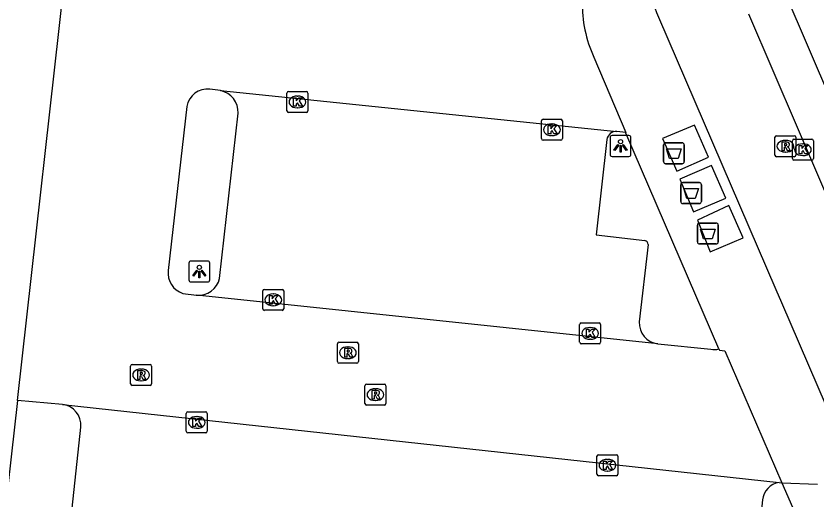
# Model space of a CAD drawing. Extents: x 162026 to 163499, y 387297 to 388169.
# Drawn here: x 162144.4 to 162182.63, y 387747.01 to 387770.1 of the extents above; entities that cross this region are included whole.
import ezdxf

# ---------------------------------------------------------------- set-up
doc = ezdxf.new("R2010")
doc.units = 0
for name, color, linetype in [('IMGEO_Afval_apart_plaats', 7, 'Continuous'), ('IMGEO_Kolk', 7, 'Continuous'), ('IMGEO_Lichtpunt', 7, 'Continuous'), ('IMGEO_Pand', 7, 'Continuous'), ('IMGEO_Parkeervlak_open', 7, 'Continuous'), ('IMGEO_Rijbaan_lokaal_open', 7, 'Continuous'), ('IMGEO_Rioolput', 7, 'Continuous'), ('IMGEO_Voetpad_gesloten', 7, 'Continuous'), ('IMGEO_Voetpad_open', 7, 'Continuous')]:
    doc.layers.add(name, color=color, linetype=linetype)

msp = doc.modelspace()

# ---------------------------------------------------------------- linework, layer by layer
at = {"layer": 'IMGEO_Afval_apart_plaats'}
for p, q in [((162175.305, 387763.15), (162175.305, 387763.95)), ((162175.305, 387763.95), (162175.305, 387763.15)), ((162175.405, 387764.05), (162176.195, 387764.05)), ((162176.195, 387764.05), (162175.405, 387764.05)), ((162176.295, 387763.95), (162176.295, 387763.15)), ((162176.295, 387763.15), (162176.295, 387763.95)), ((162176.195, 387763.05), (162175.405, 387763.05)), ((162175.405, 387763.05), (162176.195, 387763.05)), ((162176.124, 387761.249), (162176.124, 387762.049)), ((162176.124, 387762.049), (162176.124, 387761.249)), ((162176.224, 387762.149), (162177.014, 387762.149)), ((162177.014, 387762.149), (162176.224, 387762.149)), ((162177.114, 387762.049), (162177.114, 387761.249)), ((162177.114, 387761.249), (162177.114, 387762.049)), ((162177.014, 387761.149), (162176.224, 387761.149)), ((162176.224, 387761.149), (162177.014, 387761.149)), ((162176.925, 387759.322), (162176.925, 387760.122)), ((162176.925, 387760.122), (162176.925, 387759.322)), ((162177.025, 387760.222), (162177.815, 387760.222)), ((162177.815, 387760.222), (162177.025, 387760.222)), ((162177.915, 387760.122), (162177.915, 387759.322)), ((162177.915, 387759.322), (162177.915, 387760.122)), ((162177.815, 387759.222), (162177.025, 387759.222)), ((162177.025, 387759.222), (162177.815, 387759.222))]:
    msp.add_line(p, q, dxfattribs=at)
for points in [[(162175.448, 387763.764), (162176.152, 387763.764), (162176.003, 387763.294), (162175.597, 387763.294), (162175.448, 387763.764)], [(162176.267, 387761.863), (162176.971, 387761.863), (162176.822, 387761.393), (162176.416, 387761.393), (162176.267, 387761.863)], [(162177.068, 387759.936), (162177.772, 387759.936), (162177.623, 387759.466), (162177.217, 387759.466), (162177.068, 387759.936)]]:
    msp.add_lwpolyline(points, dxfattribs=at)
for centre, start, end in [((162175.405, 387763.95), 90, 180), ((162175.405, 387763.95), 90, 180), ((162176.195, 387763.95), 0, 90), ((162176.195, 387763.95), 360, 90), ((162175.405, 387763.15), 180, 270), ((162175.405, 387763.15), 180, 270), ((162176.195, 387763.15), 270, 0), ((162176.195, 387763.15), 270, 0), ((162176.224, 387762.049), 90, 180), ((162176.224, 387762.049), 90, 180), ((162177.014, 387762.049), 0, 90), ((162177.014, 387762.049), 360, 90), ((162176.224, 387761.249), 180, 270), ((162176.224, 387761.249), 180, 270), ((162177.014, 387761.249), 270, 0), ((162177.014, 387761.249), 270, 0), ((162177.025, 387760.122), 90, 180), ((162177.025, 387760.122), 90, 180), ((162177.815, 387760.122), 0, 90), ((162177.815, 387760.122), 360, 90), ((162177.025, 387759.322), 180, 270), ((162177.025, 387759.322), 180, 270), ((162177.815, 387759.322), 270, 0), ((162177.815, 387759.322), 270, 0)]:
    msp.add_arc(centre, 0.1, start, end, dxfattribs=at)
at = {"layer": 'IMGEO_Kolk'}
for p, q in [((162157.327, 387765.572), (162157.327, 387766.424)), ((162157.402, 387766.498), (162158.254, 387766.498)), ((162158.328, 387766.424), (162158.328, 387765.572)), ((162157.815, 387766.278), (162157.84, 387766.278)), ((162157.838, 387765.718), (162157.813, 387765.718)), ((162158.254, 387765.498), (162157.402, 387765.498)), ((162169.478, 387764.247), (162169.478, 387765.099)), ((162169.553, 387765.173), (162170.405, 387765.173)), ((162169.966, 387764.953), (162169.991, 387764.953)), ((162170.479, 387765.099), (162170.479, 387764.247)), ((162170.405, 387764.173), (162169.553, 387764.173)), ((162169.989, 387764.393), (162169.964, 387764.393)), ((162181.457, 387763.295), (162181.457, 387764.147)), ((162181.532, 387764.221), (162182.384, 387764.221)), ((162182.458, 387764.147), (162182.458, 387763.295)), ((162181.945, 387764.001), (162181.97, 387764.001)), ((162181.968, 387763.441), (162181.943, 387763.441)), ((162182.384, 387763.221), (162181.532, 387763.221)), ((162156.176, 387756.13), (162156.176, 387756.982)), ((162156.251, 387757.056), (162157.103, 387757.056)), ((162156.664, 387756.836), (162156.689, 387756.836)), ((162157.177, 387756.982), (162157.177, 387756.13)), ((162157.103, 387756.056), (162156.251, 387756.056)), ((162156.687, 387756.276), (162156.662, 387756.276)), ((162171.301, 387754.531), (162171.301, 387755.383)), ((162171.376, 387755.457), (162172.228, 387755.457)), ((162172.302, 387755.383), (162172.302, 387754.531)), ((162171.789, 387755.237), (162171.814, 387755.237)), ((162171.812, 387754.677), (162171.787, 387754.677)), ((162172.228, 387754.457), (162171.376, 387754.457)), ((162152.522, 387750.285), (162152.522, 387751.137)), ((162152.597, 387751.211), (162153.449, 387751.211)), ((162153.523, 387751.137), (162153.523, 387750.285)), ((162153.01, 387750.991), (162153.035, 387750.991)), ((162153.033, 387750.431), (162153.008, 387750.431)), ((162153.449, 387750.211), (162152.597, 387750.211)), ((162172.201, 387749.165), (162173.053, 387749.165)), ((162172.126, 387748.239), (162172.126, 387749.091)), ((162172.614, 387748.945), (162172.639, 387748.945)), ((162173.127, 387749.091), (162173.127, 387748.239)), ((162173.053, 387748.165), (162172.201, 387748.165)), ((162172.637, 387748.385), (162172.612, 387748.385))]:
    msp.add_line(p, q, dxfattribs=at)
for points in [[(162157.327, 387765.572), (162157.327, 387766.424)], [(162157.402, 387766.498), (162158.254, 387766.498)], [(162158.328, 387766.424), (162158.328, 387765.572)], [(162157.648, 387766.198), (162157.771, 387766.198), (162157.771, 387766.047), (162157.901, 387766.198), (162158.065, 387766.198), (162157.919, 387766.047), (162158.072, 387765.798), (162157.92, 387765.798), (162157.835, 387765.962), (162157.771, 387765.895), (162157.771, 387765.798), (162157.648, 387765.798), (162157.648, 387766.198)], [(162158.254, 387765.498), (162157.402, 387765.498)], [(162169.478, 387764.247), (162169.478, 387765.099)], [(162169.553, 387765.173), (162170.405, 387765.173)], [(162169.799, 387764.873), (162169.922, 387764.873), (162169.922, 387764.722), (162170.052, 387764.873), (162170.216, 387764.873), (162170.07, 387764.722), (162170.223, 387764.473), (162170.071, 387764.473), (162169.986, 387764.637), (162169.922, 387764.57), (162169.922, 387764.473), (162169.799, 387764.473), (162169.799, 387764.873)], [(162170.479, 387765.099), (162170.479, 387764.247)], [(162170.405, 387764.173), (162169.553, 387764.173)], [(162181.457, 387763.295), (162181.457, 387764.147)], [(162181.532, 387764.221), (162182.384, 387764.221)], [(162182.458, 387764.147), (162182.458, 387763.295)], [(162181.778, 387763.921), (162181.901, 387763.921), (162181.901, 387763.77), (162182.031, 387763.921), (162182.195, 387763.921), (162182.049, 387763.77), (162182.202, 387763.521), (162182.05, 387763.521), (162181.965, 387763.685), (162181.901, 387763.618), (162181.901, 387763.521), (162181.778, 387763.521), (162181.778, 387763.921)], [(162182.384, 387763.221), (162181.532, 387763.221)], [(162156.176, 387756.13), (162156.176, 387756.982)], [(162156.251, 387757.056), (162157.103, 387757.056)], [(162157.177, 387756.982), (162157.177, 387756.13)], [(162156.497, 387756.756), (162156.62, 387756.756), (162156.62, 387756.605), (162156.75, 387756.756), (162156.914, 387756.756), (162156.768, 387756.605), (162156.921, 387756.356), (162156.769, 387756.356), (162156.684, 387756.52), (162156.62, 387756.453), (162156.62, 387756.356), (162156.497, 387756.356), (162156.497, 387756.756)], [(162157.103, 387756.056), (162156.251, 387756.056)], [(162171.301, 387754.531), (162171.301, 387755.383)], [(162171.376, 387755.457), (162172.228, 387755.457)], [(162172.302, 387755.383), (162172.302, 387754.531)], [(162171.622, 387755.157), (162171.745, 387755.157), (162171.745, 387755.006), (162171.875, 387755.157), (162172.039, 387755.157), (162171.893, 387755.006), (162172.046, 387754.757), (162171.894, 387754.757), (162171.809, 387754.921), (162171.745, 387754.854), (162171.745, 387754.757), (162171.622, 387754.757), (162171.622, 387755.157)], [(162172.228, 387754.457), (162171.376, 387754.457)], [(162152.522, 387750.285), (162152.522, 387751.137)], [(162152.597, 387751.211), (162153.449, 387751.211)], [(162153.523, 387751.137), (162153.523, 387750.285)], [(162152.843, 387750.911), (162152.966, 387750.911), (162152.966, 387750.76), (162153.096, 387750.911), (162153.26, 387750.911), (162153.114, 387750.76), (162153.267, 387750.511), (162153.115, 387750.511), (162153.03, 387750.675), (162152.966, 387750.608), (162152.966, 387750.511), (162152.843, 387750.511), (162152.843, 387750.911)], [(162153.449, 387750.211), (162152.597, 387750.211)], [(162172.201, 387749.165), (162173.053, 387749.165)], [(162172.126, 387748.239), (162172.126, 387749.091)], [(162172.447, 387748.865), (162172.57, 387748.865), (162172.57, 387748.714), (162172.7, 387748.865), (162172.864, 387748.865), (162172.718, 387748.714), (162172.871, 387748.465), (162172.719, 387748.465), (162172.634, 387748.629), (162172.57, 387748.562), (162172.57, 387748.465), (162172.447, 387748.465), (162172.447, 387748.865)], [(162173.127, 387749.091), (162173.127, 387748.239)], [(162173.053, 387748.165), (162172.201, 387748.165)]]:
    msp.add_lwpolyline(points, dxfattribs=at)
for centre, start, end in [((162157.404, 387766.422), 91.552, 178.448), ((162157.404, 387766.422), 91.552, 178.448), ((162158.252, 387766.422), 1.552, 88.448), ((162158.252, 387766.422), 1.552, 88.448), ((162157.404, 387765.574), 181.552, 268.448), ((162157.404, 387765.574), 181.552, 268.448), ((162158.252, 387765.574), 271.552, 358.448), ((162158.252, 387765.574), 271.552, 358.448), ((162169.555, 387765.097), 91.552, 178.448), ((162169.555, 387765.097), 91.552, 178.448), ((162170.403, 387765.097), 1.552, 88.448), ((162170.403, 387765.097), 1.552, 88.448), ((162169.555, 387764.249), 181.552, 268.448), ((162169.555, 387764.249), 181.552, 268.448), ((162170.403, 387764.249), 271.552, 358.448), ((162170.403, 387764.249), 271.552, 358.448), ((162181.534, 387764.145), 91.552, 178.448), ((162181.534, 387764.145), 91.552, 178.448), ((162182.382, 387764.145), 1.552, 88.448), ((162182.382, 387764.145), 1.552, 88.448), ((162181.534, 387763.297), 181.552, 268.448), ((162181.534, 387763.297), 181.552, 268.448), ((162182.382, 387763.297), 271.552, 358.448), ((162182.382, 387763.297), 271.552, 358.448), ((162156.253, 387756.98), 91.552, 178.448), ((162156.253, 387756.98), 91.552, 178.448), ((162157.101, 387756.98), 1.552, 88.448), ((162157.101, 387756.98), 1.552, 88.448), ((162156.253, 387756.132), 181.552, 268.448), ((162156.253, 387756.132), 181.552, 268.448), ((162157.101, 387756.132), 271.552, 358.448), ((162157.101, 387756.132), 271.552, 358.448), ((162171.378, 387755.381), 91.552, 178.448), ((162171.378, 387755.381), 91.552, 178.448), ((162172.226, 387755.381), 1.552, 88.448), ((162172.226, 387755.381), 1.552, 88.448), ((162171.378, 387754.533), 181.552, 268.448), ((162171.378, 387754.533), 181.552, 268.448), ((162172.226, 387754.533), 271.552, 358.448), ((162172.226, 387754.533), 271.552, 358.448), ((162152.599, 387751.135), 91.552, 178.448), ((162152.599, 387751.135), 91.552, 178.448), ((162153.447, 387751.135), 1.552, 88.448), ((162153.447, 387751.135), 1.552, 88.448), ((162152.599, 387750.287), 181.552, 268.448), ((162152.599, 387750.287), 181.552, 268.448), ((162153.447, 387750.287), 271.552, 358.448), ((162153.447, 387750.287), 271.552, 358.448), ((162172.203, 387749.089), 91.552, 178.448), ((162172.203, 387749.089), 91.552, 178.448), ((162173.051, 387749.089), 1.552, 88.448), ((162173.051, 387749.089), 1.552, 88.448), ((162172.203, 387748.241), 181.552, 268.448), ((162172.203, 387748.241), 181.552, 268.448), ((162173.051, 387748.241), 271.552, 358.448), ((162173.051, 387748.241), 271.552, 358.448)]:
    msp.add_arc(centre, 0.0765, start, end, dxfattribs=at)
for centre, major_axis, ratio, start_param, end_param in [((162157.814, 387765.998), (-0.387, 0.002), 0.722429, 4.712389, 7.853982), ((162157.839, 387765.998), (-0.39, 0.002), 0.717154, 1.570796, 4.712389), ((162169.965, 387764.673), (-0.387, 0.002), 0.722429, 4.712389, 7.853982), ((162169.99, 387764.673), (-0.39, 0.002), 0.717154, 1.570796, 4.712389), ((162181.944, 387763.721), (-0.387, 0.002), 0.722429, 4.712389, 7.853982), ((162181.969, 387763.721), (-0.39, 0.002), 0.717154, 1.570796, 4.712389), ((162156.663, 387756.556), (-0.387, 0.002), 0.722429, 4.712389, 7.853982), ((162156.688, 387756.556), (-0.39, 0.002), 0.717154, 1.570796, 4.712389), ((162171.788, 387754.957), (-0.387, 0.002), 0.722429, 4.712389, 7.853982), ((162171.813, 387754.957), (-0.39, 0.002), 0.717154, 1.570796, 4.712389), ((162153.009, 387750.711), (-0.387, 0.002), 0.722429, 4.712389, 7.853982), ((162153.034, 387750.711), (-0.39, 0.002), 0.717154, 1.570796, 4.712389), ((162172.613, 387748.665), (-0.387, 0.002), 0.722429, 4.712389, 7.853982), ((162172.638, 387748.665), (-0.39, 0.002), 0.717154, 1.570796, 4.712389)]:
    msp.add_ellipse(centre, major_axis=major_axis, ratio=ratio, start_param=start_param, end_param=end_param, dxfattribs=at)
at = {"layer": 'IMGEO_Lichtpunt'}
for p, q in [((162172.753, 387764.302), (162172.753, 387763.495)), ((162172.753, 387764.302), (162172.753, 387763.495)), ((162173.655, 387764.397), (162172.847, 387764.397)), ((162173.655, 387764.397), (162172.847, 387764.397)), ((162173.749, 387763.495), (162173.749, 387764.302)), ((162173.749, 387763.495), (162173.749, 387764.302)), ((162172.847, 387763.401), (162173.655, 387763.401)), ((162172.847, 387763.401), (162173.655, 387763.401)), ((162153.55, 387758.407), (162152.742, 387758.407)), ((162153.55, 387758.407), (162152.742, 387758.407)), ((162152.648, 387758.312), (162152.648, 387757.505)), ((162152.648, 387758.312), (162152.648, 387757.505)), ((162153.644, 387757.505), (162153.644, 387758.312)), ((162153.644, 387757.505), (162153.644, 387758.312)), ((162152.742, 387757.411), (162153.55, 387757.411)), ((162152.742, 387757.411), (162153.55, 387757.411))]:
    msp.add_line(p, q, dxfattribs=at)
for points in [[(162173.127, 387763.966), (162173.166, 387763.938), (162172.978, 387763.676), (162172.94, 387763.703), (162173.127, 387763.966)], [(162173.229, 387763.918), (162173.276, 387763.918), (162173.276, 387763.596), (162173.229, 387763.596), (162173.229, 387763.918)], [(162173.339, 387763.938), (162173.377, 387763.965), (162173.564, 387763.703), (162173.525, 387763.675), (162173.339, 387763.938)], [(162153.022, 387757.976), (162153.061, 387757.948), (162152.873, 387757.686), (162152.835, 387757.713), (162153.022, 387757.976)], [(162153.234, 387757.948), (162153.272, 387757.975), (162153.459, 387757.713), (162153.42, 387757.685), (162153.234, 387757.948)], [(162153.124, 387757.928), (162153.171, 387757.928), (162153.171, 387757.606), (162153.124, 387757.606), (162153.124, 387757.928)]]:
    msp.add_lwpolyline(points, dxfattribs=at)
for centre in [(162173.252, 387764.1), (162153.147, 387758.11)]:
    msp.add_circle(centre, 0.0994, dxfattribs=at)
for centre, start, end in [((162172.847, 387764.302), 90, 180), ((162172.847, 387764.302), 90, 180), ((162173.655, 387764.302), 0, 90), ((162173.655, 387764.302), 0, 90), ((162172.847, 387763.495), 180, 270), ((162172.847, 387763.495), 180, 270), ((162173.655, 387763.495), 270, 0), ((162173.655, 387763.495), 270, 360), ((162152.742, 387758.312), 90, 180), ((162152.742, 387758.312), 90, 180), ((162153.55, 387758.312), 0, 90), ((162153.55, 387758.312), 0, 90), ((162152.742, 387757.505), 180, 270), ((162152.742, 387757.505), 180, 270), ((162153.55, 387757.505), 270, 0), ((162153.55, 387757.505), 270, 360)]:
    msp.add_arc(centre, 0.0946, start, end, dxfattribs=at)
at = {"layer": 'IMGEO_Pand'}
for points in [[(162144.468, 387751.76), (162146.901, 387773.492)], [(162144.468, 387751.76), (162143.866, 387746.385), (162141.359, 387746.642)]]:
    msp.add_lwpolyline(points, dxfattribs=at)
at = {"layer": 'IMGEO_Parkeervlak_open'}
for points in [[(162154.114, 387757.579), (162154.995, 387765.46)], [(162172.6, 387764.201), (162172.087, 387759.663), (162174.411, 387759.39)], [(162174.566, 387759.2), (162174.146, 387755.512)], [(162180.022, 387747.007), (162179.631, 387743.211)]]:
    msp.add_lwpolyline(points, dxfattribs=at)
for centre, radius, start, end in [((162153.949, 387765.512), 1.047, 357.1553, 78.7122), ((162173.043, 387764.14), 0.447, 85.911, 172.1403), ((162174.35, 387759.182), 0.217, 4.7408, 73.6736), ((162153.099, 387757.815), 1.042, 264.6852, 346.8959), ((162175.153, 387755.459), 1.008, 176.9911, 263.2375), ((162180.974, 387746.896), 0.958, 99.239, 173.3569)]:
    msp.add_arc(centre, radius, start, end, dxfattribs=at)
at = {"layer": 'IMGEO_Rijbaan_lokaal_open'}
for points in [[(162179.355, 387770.201), (162184.007, 387759.385)], [(162175.057, 387770.044), (162180.668, 387757.044), (162180.936, 387756.422), (162184.356, 387748.498)], [(162171.984, 387768.129), (162173.502, 387764.542)], [(162154.154, 387766.539), (162153.648, 387766.604)], [(162154.154, 387766.539), (162173.075, 387764.586)], [(162152.551, 387765.788), (162151.664, 387757.959)], [(162173.502, 387764.542), (162173.075, 387764.586)], [(162152.365, 387756.866), (162153.003, 387756.778)], [(162175.034, 387754.458), (162153.003, 387756.778)], [(162175.034, 387754.458), (162177.56, 387754.196)], [(162177.948, 387754.216), (162177.974, 387754.156), (162178.225, 387754.126), (162180.954, 387747.827)], [(162146.618, 387751.565), (162144.468, 387751.76)], [(162146.618, 387751.565), (162180.82, 387747.842)], [(162180.82, 387747.842), (162180.954, 387747.827)]]:
    msp.add_lwpolyline(points, dxfattribs=at)
for centre, radius, start, end in [((162181.22, 387772.611), 6.676, 170.3659, 202.6114), ((162177.309, 387770.62), 5.879, 178.2078, 205.0704), ((162153.524, 387765.625), 0.987, 82.8029, 170.4843), ((162152.654, 387757.823), 1, 172.1794, 253.1691), ((162177.715, 387754.963), 0.782, 258.5694, 287.3322)]:
    msp.add_arc(centre, radius, start, end, dxfattribs=at)
at = {"layer": 'IMGEO_Rioolput'}
for p, q in [((162180.621, 387763.459), (162180.621, 387764.311)), ((162180.696, 387764.385), (162181.548, 387764.385)), ((162181.109, 387764.165), (162181.134, 387764.165)), ((162181.622, 387764.311), (162181.622, 387763.459)), ((162181.548, 387763.385), (162180.696, 387763.385)), ((162181.132, 387763.605), (162181.107, 387763.605)), ((162159.813, 387754.534), (162160.665, 387754.534)), ((162159.738, 387753.608), (162159.738, 387754.46)), ((162160.226, 387754.314), (162160.251, 387754.314)), ((162160.739, 387754.46), (162160.739, 387753.608)), ((162160.249, 387753.754), (162160.224, 387753.754)), ((162149.865, 387752.546), (162149.865, 387753.398)), ((162149.94, 387753.472), (162150.792, 387753.472)), ((162150.866, 387753.398), (162150.866, 387752.546)), ((162160.665, 387753.534), (162159.813, 387753.534)), ((162150.353, 387753.252), (162150.378, 387753.252)), ((162150.376, 387752.692), (162150.351, 387752.692)), ((162150.792, 387752.472), (162149.94, 387752.472)), ((162161.051, 387751.607), (162161.051, 387752.459)), ((162161.126, 387752.533), (162161.978, 387752.533)), ((162161.539, 387752.313), (162161.564, 387752.313)), ((162162.052, 387752.459), (162162.052, 387751.607)), ((162161.978, 387751.533), (162161.126, 387751.533)), ((162161.562, 387751.753), (162161.537, 387751.753))]:
    msp.add_line(p, q, dxfattribs=at)
for points in [[(162180.621, 387763.459), (162180.621, 387764.311)], [(162180.696, 387764.385), (162181.548, 387764.385)], [(162181.21, 387764.083), (162180.958, 387764.085), (162180.958, 387763.685)], [(162181.622, 387764.311), (162181.622, 387763.459)], [(162180.958, 387763.685), (162181.082, 387763.685), (162181.082, 387763.847), (162181.093, 387763.847)], [(162181.136, 387764.004), (162181.082, 387764.004), (162181.082, 387763.923)], [(162181.082, 387763.923), (162181.134, 387763.923)], [(162181.14, 387763.818), (162181.211, 387763.685), (162181.351, 387763.685), (162181.286, 387763.811)], [(162181.548, 387763.385), (162180.696, 387763.385)], [(162159.813, 387754.534), (162160.665, 387754.534)], [(162159.738, 387753.608), (162159.738, 387754.46)], [(162160.327, 387754.232), (162160.075, 387754.234), (162160.075, 387753.834)], [(162160.253, 387754.153), (162160.199, 387754.153), (162160.199, 387754.072)], [(162160.739, 387754.46), (162160.739, 387753.608)], [(162160.075, 387753.834), (162160.199, 387753.834), (162160.199, 387753.996), (162160.21, 387753.996)], [(162160.199, 387754.072), (162160.251, 387754.072)], [(162160.257, 387753.967), (162160.328, 387753.834), (162160.468, 387753.834), (162160.403, 387753.96)], [(162149.865, 387752.546), (162149.865, 387753.398)], [(162149.94, 387753.472), (162150.792, 387753.472)], [(162150.866, 387753.398), (162150.866, 387752.546)], [(162160.665, 387753.534), (162159.813, 387753.534)], [(162150.454, 387753.17), (162150.202, 387753.172), (162150.202, 387752.772)], [(162150.38, 387753.091), (162150.326, 387753.091), (162150.326, 387753.01)], [(162150.326, 387753.01), (162150.378, 387753.01)], [(162150.202, 387752.772), (162150.326, 387752.772), (162150.326, 387752.934), (162150.337, 387752.934)], [(162150.384, 387752.905), (162150.455, 387752.772), (162150.595, 387752.772), (162150.53, 387752.898)], [(162150.792, 387752.472), (162149.94, 387752.472)], [(162161.051, 387751.607), (162161.051, 387752.459)], [(162161.126, 387752.533), (162161.978, 387752.533)], [(162161.64, 387752.231), (162161.388, 387752.233), (162161.388, 387751.833)], [(162162.052, 387752.459), (162162.052, 387751.607)], [(162161.388, 387751.833), (162161.512, 387751.833), (162161.512, 387751.995), (162161.523, 387751.995)], [(162161.566, 387752.152), (162161.512, 387752.152), (162161.512, 387752.071)], [(162161.512, 387752.071), (162161.564, 387752.071)], [(162161.57, 387751.966), (162161.641, 387751.833), (162161.781, 387751.833), (162161.716, 387751.959)], [(162161.978, 387751.533), (162161.126, 387751.533)]]:
    msp.add_lwpolyline(points, dxfattribs=at)
for centre, radius, start, end in [((162180.698, 387764.309), 0.0765, 91.552, 178.448), ((162180.698, 387764.309), 0.0765, 91.552, 178.448), ((162181.209, 387763.973), 0.109, 350.3612, 89.416), ((162181.546, 387764.309), 0.0765, 1.552, 88.448), ((162181.546, 387764.309), 0.0765, 1.552, 88.448), ((162181.092, 387763.794), 0.0533, 26.0293, 88.6989), ((162181.118, 387764.112), 0.19, 274.7715, 282.9687), ((162181.142, 387763.908), 0.0964, 77.0061, 93.1865), ((162181.156, 387763.965), 0.0378, 276.6634, 79.6772), ((162181.207, 387763.973), 0.112, 277.5842, 350.9817), ((162181.191, 387763.758), 0.108, 29.5134, 73.7905), ((162180.698, 387763.461), 0.0765, 181.552, 268.448), ((162180.698, 387763.461), 0.0765, 181.552, 268.448), ((162181.546, 387763.461), 0.0765, 271.552, 358.448), ((162181.546, 387763.461), 0.0765, 271.552, 358.448), ((162159.815, 387754.458), 0.0765, 91.552, 178.448), ((162159.815, 387754.458), 0.0765, 91.552, 178.448), ((162160.663, 387754.458), 0.0765, 1.552, 88.448), ((162160.663, 387754.458), 0.0765, 1.552, 88.448), ((162160.259, 387754.057), 0.0964, 77.0061, 93.1865), ((162160.273, 387754.114), 0.0378, 276.6634, 79.6772), ((162160.326, 387754.122), 0.109, 350.3612, 89.416), ((162160.209, 387753.943), 0.0533, 26.0293, 88.6989), ((162160.235, 387754.261), 0.19, 274.7715, 282.9687), ((162160.324, 387754.122), 0.112, 277.5842, 350.9817), ((162160.308, 387753.907), 0.108, 29.5134, 73.7905), ((162149.942, 387753.396), 0.0765, 91.552, 178.448), ((162149.942, 387753.396), 0.0765, 91.552, 178.448), ((162150.79, 387753.396), 0.0765, 1.552, 88.448), ((162150.79, 387753.396), 0.0765, 1.552, 88.448), ((162159.815, 387753.61), 0.0765, 181.552, 268.448), ((162159.815, 387753.61), 0.0765, 181.552, 268.448), ((162160.663, 387753.61), 0.0765, 271.552, 358.448), ((162160.663, 387753.61), 0.0765, 271.552, 358.448), ((162150.362, 387753.199), 0.19, 274.7715, 282.9687), ((162150.386, 387752.995), 0.0964, 77.0061, 93.1865), ((162150.4, 387753.052), 0.0378, 276.6634, 79.6772), ((162150.453, 387753.06), 0.109, 350.3612, 89.416), ((162150.451, 387753.06), 0.112, 277.5842, 350.9817), ((162150.336, 387752.881), 0.0533, 26.0293, 88.6989), ((162150.435, 387752.845), 0.108, 29.5134, 73.7905), ((162149.942, 387752.548), 0.0765, 181.552, 268.448), ((162149.942, 387752.548), 0.0765, 181.552, 268.448), ((162150.79, 387752.548), 0.0765, 271.552, 358.448), ((162150.79, 387752.548), 0.0765, 271.552, 358.448), ((162161.128, 387752.457), 0.0765, 91.552, 178.448), ((162161.128, 387752.457), 0.0765, 91.552, 178.448), ((162161.639, 387752.121), 0.109, 350.3612, 89.416), ((162161.976, 387752.457), 0.0765, 1.552, 88.448), ((162161.976, 387752.457), 0.0765, 1.552, 88.448), ((162161.522, 387751.942), 0.0533, 26.0293, 88.6989), ((162161.548, 387752.26), 0.19, 274.7715, 282.9687), ((162161.572, 387752.056), 0.0964, 77.0061, 93.1865), ((162161.586, 387752.113), 0.0378, 276.6634, 79.6772), ((162161.637, 387752.121), 0.112, 277.5842, 350.9817), ((162161.621, 387751.906), 0.108, 29.5134, 73.7905), ((162161.128, 387751.609), 0.0765, 181.552, 268.448), ((162161.128, 387751.609), 0.0765, 181.552, 268.448), ((162161.976, 387751.609), 0.0765, 271.552, 358.448), ((162161.976, 387751.609), 0.0765, 271.552, 358.448)]:
    msp.add_arc(centre, radius, start, end, dxfattribs=at)
for centre, major_axis, ratio, start_param, end_param in [((162181.108, 387763.885), (-0.387, 0.002), 0.722429, 4.712389, 7.853982), ((162181.133, 387763.885), (-0.39, 0.002), 0.717154, 1.570796, 4.712389), ((162160.225, 387754.034), (-0.387, 0.002), 0.722429, 4.712389, 7.853982), ((162160.25, 387754.034), (-0.39, 0.002), 0.717154, 1.570796, 4.712389), ((162150.352, 387752.972), (-0.387, 0.002), 0.722429, 4.712389, 7.853982), ((162150.377, 387752.972), (-0.39, 0.002), 0.717154, 1.570796, 4.712389), ((162161.538, 387752.033), (-0.387, 0.002), 0.722429, 4.712389, 7.853982), ((162161.563, 387752.033), (-0.39, 0.002), 0.717154, 1.570796, 4.712389)]:
    msp.add_ellipse(centre, major_axis=major_axis, ratio=ratio, start_param=start_param, end_param=end_param, dxfattribs=at)
at = {"layer": 'IMGEO_Voetpad_gesloten'}
for points in [[(162176.78, 387764.889), (162175.262, 387764.259), (162175.933, 387762.698), (162177.45, 387763.357), (162176.78, 387764.889)], [(162177.594, 387762.963), (162176.083, 387762.317), (162176.735, 387760.749), (162178.271, 387761.407), (162177.594, 387762.963)], [(162178.424, 387761.056), (162176.927, 387760.352), (162177.528, 387758.843), (162179.114, 387759.507), (162178.424, 387761.056)]]:
    msp.add_lwpolyline(points, dxfattribs=at)
at = {"layer": 'IMGEO_Voetpad_open'}
for points in [[(162181.102, 387771.227), (162185.604, 387760.729)], [(162177.948, 387754.216), (162173.513, 387764.515), (162173.502, 387764.542)], [(162147.069, 387746.618), (162147.483, 387750.485)], [(162180.954, 387747.827), (162182.655, 387747.763)], [(162180.954, 387747.827), (162182.574, 387744.115)]]:
    msp.add_lwpolyline(points, dxfattribs=at)
msp.add_arc((162146.501, 387750.585), 0.988, 354.2164, 83.1679, dxfattribs=at)

doc.saveas('drawing.dxf')
